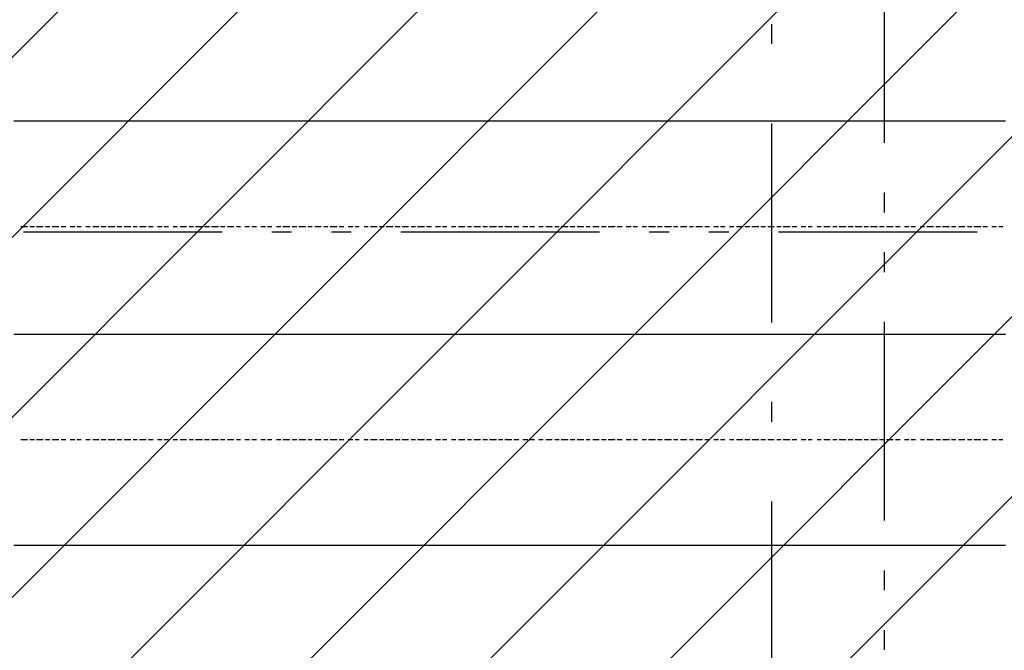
# Model space of a CAD drawing. Extents: x 997 to 109698, y 921 to 94021.
# Tile 520 of 656: x 25066 to 26924, y 46240 to 47429. Entities that reach past the tile are written whole.
import ezdxf

# ---------------------------------------------------------------- set-up
doc = ezdxf.new("R2010")
doc.units = 0
doc.header["$MEASUREMENT"] = 0
for name, color, linetype in [('12', 7, 'CONTINUOUS'), ('28', 7, 'CONTINUOUS'), ('40', 7, 'CONTINUOUS')]:
    doc.layers.add(name, color=color, linetype=linetype)

msp = doc.modelspace()

# ---------------------------------------------------------------- linework, layer by layer
at = {"layer": '12', "color": 5}
for p, q in [((25054.630503, 47238.563401), (25067.630503, 47238.563401)), ((25067.630503, 47238.563401), (25076.630503, 47238.563401)), ((25076.630503, 47238.563401), (25084.630503, 47238.563401)), ((25084.630503, 47238.563401), (25097.630503, 47238.563401)), ((25097.630503, 47238.563401), (25105.630503, 47238.563401)), ((25105.630503, 47238.563401), (25118.630503, 47238.563401)), ((25118.630503, 47238.563401), (25126.630503, 47238.563401)), ((25126.630503, 47238.563401), (25135.630503, 47238.563401)), ((25135.630503, 47238.563401), (25148.630503, 47238.563401)), ((25148.630503, 47238.563401), (25156.630503, 47238.563401)), ((25156.630503, 47238.563401), (25164.630503, 47238.563401)), ((25164.630503, 47238.563401), (25177.630503, 47238.563401)), ((25177.630503, 47238.563401), (25186.630503, 47238.563401)), ((25186.630503, 47238.563401), (25194.630503, 47238.563401)), ((25194.630503, 47238.563401), (25207.630503, 47238.563401)), ((25207.630503, 47238.563401), (25215.630503, 47238.563401)), ((25215.630503, 47238.563401), (25224.630503, 47238.563401)), ((25224.630503, 47238.563401), (25236.630503, 47238.563401)), ((25236.630503, 47238.563401), (25245.630503, 47238.563401)), ((25245.630503, 47238.563401), (25258.630503, 47238.563401)), ((25258.630503, 47238.563401), (25266.630503, 47238.563401)), ((25266.630503, 47238.563401), (25275.630503, 47238.563401)), ((25275.630503, 47238.563401), (25287.630503, 47238.563401)), ((25287.630503, 47238.563401), (25296.630503, 47238.563401)), ((25296.630503, 47238.563401), (25304.630503, 47238.563401)), ((25304.630503, 47238.563401), (25317.630503, 47238.563401)), ((25317.630503, 47238.563401), (25325.630503, 47238.563401)), ((25325.630503, 47238.563401), (25334.630503, 47238.563401)), ((25334.630503, 47238.563401), (25346.630503, 47238.563401)), ((25346.630503, 47238.563401), (25355.630503, 47238.563401)), ((25355.630503, 47238.563401), (25368.630503, 47238.563401)), ((25368.630503, 47238.563401), (25376.630503, 47238.563401)), ((25376.630503, 47238.563401), (25385.630503, 47238.563401)), ((25385.630503, 47238.563401), (25397.630503, 47238.563401)), ((25397.630503, 47238.563401), (25406.630503, 47238.563401)), ((25406.630503, 47238.563401), (25414.630503, 47238.563401)), ((25414.630503, 47238.563401), (25427.630503, 47238.563401)), ((25427.630503, 47238.563401), (25435.630503, 47238.563401)), ((25435.630503, 47238.563401), (25444.630503, 47238.563401)), ((25444.630503, 47238.563401), (25457.630503, 47238.563401)), ((25457.630503, 47238.563401), (25465.630503, 47238.563401)), ((25465.630503, 47238.563401), (25478.630503, 47238.563401)), ((25478.630503, 47238.563401), (25486.630503, 47238.563401)), ((25486.630503, 47238.563401), (25495.630503, 47238.563401)), ((25495.630503, 47238.563401), (25507.630503, 47238.563401)), ((25507.630503, 47238.563401), (25516.630503, 47238.563401)), ((25516.630503, 47238.563401), (25524.630503, 47238.563401)), ((25524.630503, 47238.563401), (25537.630503, 47238.563401)), ((25537.630503, 47238.563401), (25545.630503, 47238.563401)), ((25545.630503, 47238.563401), (25554.630503, 47238.563401)), ((25554.630503, 47238.563401), (25567.630503, 47238.563401)), ((25567.630503, 47238.563401), (25575.630503, 47238.563401)), ((25575.630503, 47238.563401), (25588.630503, 47238.563401)), ((25588.630503, 47238.563401), (25596.630503, 47238.563401)), ((25596.630503, 47238.563401), (25605.630503, 47238.563401)), ((25605.630503, 47238.563401), (25617.630503, 47238.563401)), ((25617.630503, 47238.563401), (25626.630503, 47238.563401)), ((25626.630503, 47238.563401), (25634.630503, 47238.563401)), ((25634.630503, 47238.563401), (25647.630503, 47238.563401)), ((25647.630503, 47238.563401), (25656.630503, 47238.563401)), ((25656.630503, 47238.563401), (25664.630503, 47238.563401)), ((25664.630503, 47238.563401), (25677.630503, 47238.563401)), ((25677.630503, 47238.563401), (25685.630503, 47238.563401)), ((25685.630503, 47238.563401), (25698.630503, 47238.563401)), ((25698.630503, 47238.563401), (25706.630503, 47238.563401)), ((25706.630503, 47238.563401), (25715.630503, 47238.563401)), ((25715.630503, 47238.563401), (25727.630503, 47238.563401)), ((25727.630503, 47238.563401), (25736.630503, 47238.563401)), ((25736.630503, 47238.563401), (25744.630503, 47238.563401)), ((25744.630503, 47238.563401), (25757.630503, 47238.563401)), ((25757.630503, 47238.563401), (25766.630503, 47238.563401)), ((25766.630503, 47238.563401), (25774.630503, 47238.563401)), ((25774.630503, 47238.563401), (25787.630503, 47238.563401)), ((25787.630503, 47238.563401), (25795.630503, 47238.563401)), ((25795.630503, 47238.563401), (25804.630503, 47238.563401)), ((25804.630503, 47238.563401), (25816.630503, 47238.563401)), ((25816.630503, 47238.563401), (25825.630503, 47238.563401)), ((25825.630503, 47238.563401), (25838.630503, 47238.563401)), ((25838.630503, 47238.563401), (25846.630503, 47238.563401)), ((25846.630503, 47238.563401), (25854.630503, 47238.563401)), ((25854.630503, 47238.563401), (25867.630503, 47238.563401)), ((25867.630503, 47238.563401), (25876.630503, 47238.563401)), ((25876.630503, 47238.563401), (25884.630503, 47238.563401)), ((25884.630503, 47238.563401), (25897.630503, 47238.563401)), ((25897.630503, 47238.563401), (25905.630503, 47238.563401)), ((25905.630503, 47238.563401), (25914.630503, 47238.563401)), ((25914.630503, 47238.563401), (25926.630503, 47238.563401)), ((25926.630503, 47238.563401), (25935.630503, 47238.563401)), ((25935.630503, 47238.563401), (25948.630503, 47238.563401)), ((25948.630503, 47238.563401), (25956.630503, 47238.563401)), ((25956.630503, 47238.563401), (25965.630503, 47238.563401)), ((25965.630503, 47238.563401), (25977.630503, 47238.563401)), ((25977.630503, 47238.563401), (25986.630503, 47238.563401)), ((25986.630503, 47238.563401), (25994.630503, 47238.563401)), ((25994.630503, 47238.563401), (26007.630503, 47238.563401)), ((26007.630503, 47238.563401), (26015.630503, 47238.563401)), ((26015.630503, 47238.563401), (26024.630503, 47238.563401)), ((26024.630503, 47238.563401), (26037.630503, 47238.563401)), ((26037.630503, 47238.563401), (26045.630503, 47238.563401)), ((26045.630503, 47238.563401), (26058.630503, 47238.563401)), ((26058.630503, 47238.563401), (26066.630503, 47238.563401)), ((26066.630503, 47238.563401), (26075.630503, 47238.563401)), ((26075.630503, 47238.563401), (26087.630503, 47238.563401)), ((26087.630503, 47238.563401), (26096.630503, 47238.563401)), ((26096.630503, 47238.563401), (26104.630503, 47238.563401)), ((26104.630503, 47238.563401), (26117.630503, 47238.563401)), ((26117.630503, 47238.563401), (26125.630503, 47238.563401)), ((26125.630503, 47238.563401), (26134.630503, 47238.563401)), ((26134.630503, 47238.563401), (26147.630503, 47238.563401)), ((26147.630503, 47238.563401), (26155.630503, 47238.563401)), ((26155.630503, 47238.563401), (26168.630503, 47238.563401)), ((26168.630503, 47238.563401), (26176.630503, 47238.563401)), ((26176.630503, 47238.563401), (26185.630503, 47238.563401)), ((26185.630503, 47238.563401), (26197.630503, 47238.563401)), ((26197.630503, 47238.563401), (26206.630503, 47238.563401)), ((26206.630503, 47238.563401), (26214.630503, 47238.563401)), ((26214.630503, 47238.563401), (26227.630503, 47238.563401)), ((26227.630503, 47238.563401), (26235.630503, 47238.563401)), ((26235.630503, 47238.563401), (26244.630503, 47238.563401)), ((26244.630503, 47238.563401), (26257.630503, 47238.563401)), ((26257.630503, 47238.563401), (26265.630503, 47238.563401)), ((26265.630503, 47238.563401), (26278.630503, 47238.563401)), ((26278.630503, 47238.563401), (26286.630503, 47238.563401)), ((26286.630503, 47238.563401), (26295.630503, 47238.563401)), ((26295.630503, 47238.563401), (26307.630503, 47238.563401)), ((26307.630503, 47238.563401), (26316.630503, 47238.563401)), ((26316.630503, 47238.563401), (26324.630503, 47238.563401)), ((26324.630503, 47238.563401), (26337.630503, 47238.563401)), ((26337.630503, 47238.563401), (26346.630503, 47238.563401)), ((26346.630503, 47238.563401), (26354.630503, 47238.563401)), ((26354.630503, 47238.563401), (26367.630503, 47238.563401)), ((26367.630503, 47238.563401), (26375.630503, 47238.563401)), ((26375.630503, 47238.563401), (26384.630503, 47238.563401)), ((26384.630503, 47238.563401), (26396.630503, 47238.563401)), ((26396.630503, 47238.563401), (26405.630503, 47238.563401)), ((26405.630503, 47238.563401), (26418.630503, 47238.563401)), ((26418.630503, 47238.563401), (26426.630503, 47238.563401)), ((26426.630503, 47238.563401), (26434.630503, 47238.563401)), ((26434.630503, 47238.563401), (26447.630503, 47238.563401)), ((26447.630503, 47238.563401), (26456.630503, 47238.563401)), ((26456.630503, 47238.563401), (26464.630503, 47238.563401)), ((26464.630503, 47238.563401), (26477.630503, 47238.563401)), ((26477.630503, 47238.563401), (26485.630503, 47238.563401)), ((26485.630503, 47238.563401), (26494.630503, 47238.563401)), ((26494.630503, 47238.563401), (26506.630503, 47238.563401)), ((26506.630503, 47238.563401), (26515.630503, 47238.563401)), ((26515.630503, 47238.563401), (26528.630503, 47238.563401)), ((26528.630503, 47238.563401), (26536.630503, 47238.563401)), ((26536.630503, 47238.563401), (26545.630503, 47238.563401)), ((26545.630503, 47238.563401), (26557.630503, 47238.563401)), ((26557.630503, 47238.563401), (26566.630503, 47238.563401)), ((26566.630503, 47238.563401), (26574.630503, 47238.563401)), ((26574.630503, 47238.563401), (26587.630503, 47238.563401)), ((26587.630503, 47238.563401), (26595.630503, 47238.563401)), ((26595.630503, 47238.563401), (26604.630503, 47238.563401)), ((26604.630503, 47238.563401), (26617.630503, 47238.563401)), ((26617.630503, 47238.563401), (26625.630503, 47238.563401)), ((26625.630503, 47238.563401), (26638.630503, 47238.563401)), ((26638.630503, 47238.563401), (26646.630503, 47238.563401)), ((26646.630503, 47238.563401), (26655.630503, 47238.563401)), ((26655.630503, 47238.563401), (26667.630503, 47238.563401)), ((26667.630503, 47238.563401), (26676.630503, 47238.563401)), ((26676.630503, 47238.563401), (26684.630503, 47238.563401)), ((26684.630503, 47238.563401), (26697.630503, 47238.563401)), ((26697.630503, 47238.563401), (26705.630503, 47238.563401)), ((26705.630503, 47238.563401), (26714.630503, 47238.563401)), ((26714.630503, 47238.563401), (26727.630503, 47238.563401)), ((26727.630503, 47238.563401), (26735.630503, 47238.563401)), ((26735.630503, 47238.563401), (26748.630503, 47238.563401)), ((26748.630503, 47238.563401), (26756.630503, 47238.563401)), ((26756.630503, 47238.563401), (26765.630503, 47238.563401)), ((26765.630503, 47238.563401), (26777.630503, 47238.563401)), ((26777.630503, 47238.563401), (26786.630503, 47238.563401)), ((26786.630503, 47238.563401), (26794.630503, 47238.563401)), ((26794.630503, 47238.563401), (26807.630503, 47238.563401)), ((26807.630503, 47238.563401), (26815.630503, 47238.563401)), ((26815.630503, 47238.563401), (26824.630503, 47238.563401)), ((26824.630503, 47238.563401), (26837.630503, 47238.563401)), ((26837.630503, 47238.563401), (26845.630503, 47238.563401)), ((26845.630503, 47238.563401), (26858.630503, 47238.563401)), ((26858.630503, 47238.563401), (26866.630503, 47238.563401)), ((26866.630503, 47238.563401), (26875.630503, 47238.563401)), ((26875.630503, 47238.563401), (26887.630503, 47238.563401)), ((26887.630503, 47238.563401), (26896.630503, 47238.563401)), ((26896.630503, 47238.563401), (26904.630503, 47238.563401)), ((26904.630503, 47238.563401), (26917.630503, 47238.563401)), ((26917.630503, 47238.563401), (26926.630503, 47238.563401)), ((25054.630503, 46836.563401), (25067.630503, 46836.563401)), ((25067.630503, 46836.563401), (25076.630503, 46836.563401)), ((25076.630503, 46836.563401), (25084.630503, 46836.563401)), ((25084.630503, 46836.563401), (25097.630503, 46836.563401)), ((25097.630503, 46836.563401), (25105.630503, 46836.563401)), ((25105.630503, 46836.563401), (25118.630503, 46836.563401)), ((25118.630503, 46836.563401), (25126.630503, 46836.563401)), ((25126.630503, 46836.563401), (25135.630503, 46836.563401)), ((25135.630503, 46836.563401), (25148.630503, 46836.563401)), ((25148.630503, 46836.563401), (25156.630503, 46836.563401)), ((25156.630503, 46836.563401), (25164.630503, 46836.563401)), ((25164.630503, 46836.563401), (25177.630503, 46836.563401)), ((25177.630503, 46836.563401), (25186.630503, 46836.563401)), ((25186.630503, 46836.563401), (25194.630503, 46836.563401)), ((25194.630503, 46836.563401), (25207.630503, 46836.563401)), ((25207.630503, 46836.563401), (25215.630503, 46836.563401)), ((25215.630503, 46836.563401), (25224.630503, 46836.563401)), ((25224.630503, 46836.563401), (25236.630503, 46836.563401)), ((25236.630503, 46836.563401), (25245.630503, 46836.563401)), ((25245.630503, 46836.563401), (25258.630503, 46836.563401)), ((25258.630503, 46836.563401), (25266.630503, 46836.563401)), ((25266.630503, 46836.563401), (25275.630503, 46836.563401)), ((25275.630503, 46836.563401), (25287.630503, 46836.563401)), ((25287.630503, 46836.563401), (25296.630503, 46836.563401)), ((25296.630503, 46836.563401), (25304.630503, 46836.563401)), ((25304.630503, 46836.563401), (25317.630503, 46836.563401)), ((25317.630503, 46836.563401), (25325.630503, 46836.563401)), ((25325.630503, 46836.563401), (25334.630503, 46836.563401)), ((25334.630503, 46836.563401), (25346.630503, 46836.563401)), ((25346.630503, 46836.563401), (25355.630503, 46836.563401)), ((25355.630503, 46836.563401), (25368.630503, 46836.563401)), ((25368.630503, 46836.563401), (25376.630503, 46836.563401)), ((25376.630503, 46836.563401), (25385.630503, 46836.563401)), ((25385.630503, 46836.563401), (25397.630503, 46836.563401)), ((25397.630503, 46836.563401), (25406.630503, 46836.563401)), ((25406.630503, 46836.563401), (25414.630503, 46836.563401)), ((25414.630503, 46836.563401), (25427.630503, 46836.563401)), ((25427.630503, 46836.563401), (25435.630503, 46836.563401)), ((25435.630503, 46836.563401), (25444.630503, 46836.563401)), ((25444.630503, 46836.563401), (25457.630503, 46836.563401)), ((25457.630503, 46836.563401), (25465.630503, 46836.563401)), ((25465.630503, 46836.563401), (25478.630503, 46836.563401)), ((25478.630503, 46836.563401), (25486.630503, 46836.563401)), ((25486.630503, 46836.563401), (25495.630503, 46836.563401)), ((25495.630503, 46836.563401), (25507.630503, 46836.563401)), ((25507.630503, 46836.563401), (25516.630503, 46836.563401)), ((25516.630503, 46836.563401), (25524.630503, 46836.563401)), ((25524.630503, 46836.563401), (25537.630503, 46836.563401)), ((25537.630503, 46836.563401), (25545.630503, 46836.563401)), ((25545.630503, 46836.563401), (25554.630503, 46836.563401)), ((25554.630503, 46836.563401), (25567.630503, 46836.563401)), ((25567.630503, 46836.563401), (25575.630503, 46836.563401)), ((25575.630503, 46836.563401), (25588.630503, 46836.563401)), ((25588.630503, 46836.563401), (25596.630503, 46836.563401)), ((25596.630503, 46836.563401), (25605.630503, 46836.563401)), ((25605.630503, 46836.563401), (25617.630503, 46836.563401)), ((25617.630503, 46836.563401), (25626.630503, 46836.563401)), ((25626.630503, 46836.563401), (25634.630503, 46836.563401)), ((25634.630503, 46836.563401), (25647.630503, 46836.563401)), ((25647.630503, 46836.563401), (25656.630503, 46836.563401)), ((25656.630503, 46836.563401), (25664.630503, 46836.563401)), ((25664.630503, 46836.563401), (25677.630503, 46836.563401)), ((25677.630503, 46836.563401), (25685.630503, 46836.563401)), ((25685.630503, 46836.563401), (25698.630503, 46836.563401)), ((25698.630503, 46836.563401), (25706.630503, 46836.563401)), ((25706.630503, 46836.563401), (25715.630503, 46836.563401)), ((25715.630503, 46836.563401), (25727.630503, 46836.563401)), ((25727.630503, 46836.563401), (25736.630503, 46836.563401)), ((25736.630503, 46836.563401), (25744.630503, 46836.563401)), ((25744.630503, 46836.563401), (25757.630503, 46836.563401)), ((25757.630503, 46836.563401), (25766.630503, 46836.563401)), ((25766.630503, 46836.563401), (25774.630503, 46836.563401)), ((25774.630503, 46836.563401), (25787.630503, 46836.563401)), ((25787.630503, 46836.563401), (25795.630503, 46836.563401)), ((25795.630503, 46836.563401), (25804.630503, 46836.563401)), ((25804.630503, 46836.563401), (25816.630503, 46836.563401)), ((25816.630503, 46836.563401), (25825.630503, 46836.563401)), ((25825.630503, 46836.563401), (25838.630503, 46836.563401)), ((25838.630503, 46836.563401), (25846.630503, 46836.563401)), ((25846.630503, 46836.563401), (25854.630503, 46836.563401)), ((25854.630503, 46836.563401), (25867.630503, 46836.563401)), ((25867.630503, 46836.563401), (25876.630503, 46836.563401)), ((25876.630503, 46836.563401), (25884.630503, 46836.563401)), ((25884.630503, 46836.563401), (25897.630503, 46836.563401)), ((25897.630503, 46836.563401), (25905.630503, 46836.563401)), ((25905.630503, 46836.563401), (25914.630503, 46836.563401)), ((25914.630503, 46836.563401), (25926.630503, 46836.563401)), ((25926.630503, 46836.563401), (25935.630503, 46836.563401)), ((25935.630503, 46836.563401), (25948.630503, 46836.563401)), ((25948.630503, 46836.563401), (25956.630503, 46836.563401)), ((25956.630503, 46836.563401), (25965.630503, 46836.563401)), ((25965.630503, 46836.563401), (25977.630503, 46836.563401)), ((25977.630503, 46836.563401), (25986.630503, 46836.563401)), ((25986.630503, 46836.563401), (25994.630503, 46836.563401)), ((25994.630503, 46836.563401), (26007.630503, 46836.563401)), ((26007.630503, 46836.563401), (26015.630503, 46836.563401)), ((26015.630503, 46836.563401), (26024.630503, 46836.563401)), ((26024.630503, 46836.563401), (26037.630503, 46836.563401)), ((26037.630503, 46836.563401), (26045.630503, 46836.563401)), ((26045.630503, 46836.563401), (26058.630503, 46836.563401)), ((26058.630503, 46836.563401), (26066.630503, 46836.563401)), ((26066.630503, 46836.563401), (26075.630503, 46836.563401)), ((26075.630503, 46836.563401), (26087.630503, 46836.563401)), ((26087.630503, 46836.563401), (26096.630503, 46836.563401)), ((26096.630503, 46836.563401), (26104.630503, 46836.563401)), ((26104.630503, 46836.563401), (26117.630503, 46836.563401)), ((26117.630503, 46836.563401), (26125.630503, 46836.563401)), ((26125.630503, 46836.563401), (26134.630503, 46836.563401)), ((26134.630503, 46836.563401), (26147.630503, 46836.563401)), ((26147.630503, 46836.563401), (26155.630503, 46836.563401)), ((26155.630503, 46836.563401), (26168.630503, 46836.563401)), ((26168.630503, 46836.563401), (26176.630503, 46836.563401)), ((26176.630503, 46836.563401), (26185.630503, 46836.563401)), ((26185.630503, 46836.563401), (26197.630503, 46836.563401)), ((26197.630503, 46836.563401), (26206.630503, 46836.563401)), ((26206.630503, 46836.563401), (26214.630503, 46836.563401)), ((26214.630503, 46836.563401), (26227.630503, 46836.563401)), ((26227.630503, 46836.563401), (26235.630503, 46836.563401)), ((26235.630503, 46836.563401), (26244.630503, 46836.563401)), ((26244.630503, 46836.563401), (26257.630503, 46836.563401)), ((26257.630503, 46836.563401), (26265.630503, 46836.563401)), ((26265.630503, 46836.563401), (26278.630503, 46836.563401)), ((26278.630503, 46836.563401), (26286.630503, 46836.563401)), ((26286.630503, 46836.563401), (26295.630503, 46836.563401)), ((26295.630503, 46836.563401), (26307.630503, 46836.563401)), ((26307.630503, 46836.563401), (26316.630503, 46836.563401)), ((26316.630503, 46836.563401), (26324.630503, 46836.563401)), ((26324.630503, 46836.563401), (26337.630503, 46836.563401)), ((26337.630503, 46836.563401), (26346.630503, 46836.563401)), ((26346.630503, 46836.563401), (26354.630503, 46836.563401)), ((26354.630503, 46836.563401), (26367.630503, 46836.563401)), ((26367.630503, 46836.563401), (26375.630503, 46836.563401)), ((26375.630503, 46836.563401), (26384.630503, 46836.563401)), ((26384.630503, 46836.563401), (26396.630503, 46836.563401)), ((26396.630503, 46836.563401), (26405.630503, 46836.563401)), ((26405.630503, 46836.563401), (26418.630503, 46836.563401)), ((26418.630503, 46836.563401), (26426.630503, 46836.563401)), ((26426.630503, 46836.563401), (26434.630503, 46836.563401)), ((26434.630503, 46836.563401), (26447.630503, 46836.563401)), ((26447.630503, 46836.563401), (26456.630503, 46836.563401)), ((26456.630503, 46836.563401), (26464.630503, 46836.563401)), ((26464.630503, 46836.563401), (26477.630503, 46836.563401)), ((26477.630503, 46836.563401), (26485.630503, 46836.563401)), ((26485.630503, 46836.563401), (26494.630503, 46836.563401)), ((26494.630503, 46836.563401), (26506.630503, 46836.563401)), ((26506.630503, 46836.563401), (26515.630503, 46836.563401)), ((26515.630503, 46836.563401), (26528.630503, 46836.563401)), ((26528.630503, 46836.563401), (26536.630503, 46836.563401)), ((26536.630503, 46836.563401), (26545.630503, 46836.563401)), ((26545.630503, 46836.563401), (26557.630503, 46836.563401)), ((26557.630503, 46836.563401), (26566.630503, 46836.563401)), ((26566.630503, 46836.563401), (26574.630503, 46836.563401)), ((26574.630503, 46836.563401), (26587.630503, 46836.563401)), ((26587.630503, 46836.563401), (26595.630503, 46836.563401)), ((26595.630503, 46836.563401), (26604.630503, 46836.563401)), ((26604.630503, 46836.563401), (26617.630503, 46836.563401)), ((26617.630503, 46836.563401), (26625.630503, 46836.563401)), ((26625.630503, 46836.563401), (26638.630503, 46836.563401)), ((26638.630503, 46836.563401), (26646.630503, 46836.563401)), ((26646.630503, 46836.563401), (26655.630503, 46836.563401)), ((26655.630503, 46836.563401), (26667.630503, 46836.563401)), ((26667.630503, 46836.563401), (26676.630503, 46836.563401)), ((26676.630503, 46836.563401), (26684.630503, 46836.563401)), ((26684.630503, 46836.563401), (26697.630503, 46836.563401)), ((26697.630503, 46836.563401), (26705.630503, 46836.563401)), ((26705.630503, 46836.563401), (26714.630503, 46836.563401)), ((26714.630503, 46836.563401), (26727.630503, 46836.563401)), ((26727.630503, 46836.563401), (26735.630503, 46836.563401)), ((26735.630503, 46836.563401), (26748.630503, 46836.563401)), ((26748.630503, 46836.563401), (26756.630503, 46836.563401)), ((26756.630503, 46836.563401), (26765.630503, 46836.563401)), ((26765.630503, 46836.563401), (26777.630503, 46836.563401)), ((26777.630503, 46836.563401), (26786.630503, 46836.563401)), ((26786.630503, 46836.563401), (26794.630503, 46836.563401)), ((26794.630503, 46836.563401), (26807.630503, 46836.563401)), ((26807.630503, 46836.563401), (26815.630503, 46836.563401)), ((26815.630503, 46836.563401), (26824.630503, 46836.563401)), ((26824.630503, 46836.563401), (26837.630503, 46836.563401)), ((26837.630503, 46836.563401), (26845.630503, 46836.563401)), ((26845.630503, 46836.563401), (26858.630503, 46836.563401)), ((26858.630503, 46836.563401), (26866.630503, 46836.563401)), ((26866.630503, 46836.563401), (26875.630503, 46836.563401)), ((26875.630503, 46836.563401), (26887.630503, 46836.563401)), ((26887.630503, 46836.563401), (26896.630503, 46836.563401)), ((26896.630503, 46836.563401), (26904.630503, 46836.563401)), ((26904.630503, 46836.563401), (26917.630503, 46836.563401)), ((26917.630503, 46836.563401), (26926.630503, 46836.563401)), ((25054.630503, 46438.563401), (25067.630503, 46438.563401)), ((25067.630503, 46438.563401), (25076.630503, 46438.563401)), ((25076.630503, 46438.563401), (25084.630503, 46438.563401)), ((25084.630503, 46438.563401), (25097.630503, 46438.563401)), ((25097.630503, 46438.563401), (25105.630503, 46438.563401)), ((25105.630503, 46438.563401), (25118.630503, 46438.563401)), ((25118.630503, 46438.563401), (25126.630503, 46438.563401)), ((25126.630503, 46438.563401), (25135.630503, 46438.563401)), ((25135.630503, 46438.563401), (25148.630503, 46438.563401)), ((25148.630503, 46438.563401), (25156.630503, 46438.563401)), ((25156.630503, 46438.563401), (25164.630503, 46438.563401)), ((25164.630503, 46438.563401), (25177.630503, 46438.563401)), ((25177.630503, 46438.563401), (25186.630503, 46438.563401)), ((25186.630503, 46438.563401), (25194.630503, 46438.563401)), ((25194.630503, 46438.563401), (25207.630503, 46438.563401)), ((25207.630503, 46438.563401), (25215.630503, 46438.563401)), ((25215.630503, 46438.563401), (25224.630503, 46438.563401)), ((25224.630503, 46438.563401), (25236.630503, 46438.563401)), ((25236.630503, 46438.563401), (25245.630503, 46438.563401)), ((25245.630503, 46438.563401), (25258.630503, 46438.563401)), ((25258.630503, 46438.563401), (25266.630503, 46438.563401)), ((25266.630503, 46438.563401), (25275.630503, 46438.563401)), ((25275.630503, 46438.563401), (25287.630503, 46438.563401)), ((25287.630503, 46438.563401), (25296.630503, 46438.563401)), ((25296.630503, 46438.563401), (25304.630503, 46438.563401)), ((25304.630503, 46438.563401), (25317.630503, 46438.563401)), ((25317.630503, 46438.563401), (25325.630503, 46438.563401)), ((25325.630503, 46438.563401), (25334.630503, 46438.563401)), ((25334.630503, 46438.563401), (25346.630503, 46438.563401)), ((25346.630503, 46438.563401), (25355.630503, 46438.563401)), ((25355.630503, 46438.563401), (25368.630503, 46438.563401)), ((25368.630503, 46438.563401), (25376.630503, 46438.563401)), ((25376.630503, 46438.563401), (25385.630503, 46438.563401)), ((25385.630503, 46438.563401), (25397.630503, 46438.563401)), ((25397.630503, 46438.563401), (25406.630503, 46438.563401)), ((25406.630503, 46438.563401), (25414.630503, 46438.563401)), ((25414.630503, 46438.563401), (25427.630503, 46438.563401)), ((25427.630503, 46438.563401), (25435.630503, 46438.563401)), ((25435.630503, 46438.563401), (25444.630503, 46438.563401)), ((25444.630503, 46438.563401), (25457.630503, 46438.563401)), ((25457.630503, 46438.563401), (25465.630503, 46438.563401)), ((25465.630503, 46438.563401), (25478.630503, 46438.563401)), ((25478.630503, 46438.563401), (25486.630503, 46438.563401)), ((25486.630503, 46438.563401), (25495.630503, 46438.563401)), ((25495.630503, 46438.563401), (25507.630503, 46438.563401)), ((25507.630503, 46438.563401), (25516.630503, 46438.563401)), ((25516.630503, 46438.563401), (25524.630503, 46438.563401)), ((25524.630503, 46438.563401), (25537.630503, 46438.563401)), ((25537.630503, 46438.563401), (25545.630503, 46438.563401)), ((25545.630503, 46438.563401), (25554.630503, 46438.563401)), ((25554.630503, 46438.563401), (25567.630503, 46438.563401)), ((25567.630503, 46438.563401), (25575.630503, 46438.563401)), ((25575.630503, 46438.563401), (25588.630503, 46438.563401)), ((25588.630503, 46438.563401), (25596.630503, 46438.563401)), ((25596.630503, 46438.563401), (25605.630503, 46438.563401)), ((25605.630503, 46438.563401), (25617.630503, 46438.563401)), ((25617.630503, 46438.563401), (25626.630503, 46438.563401)), ((25626.630503, 46438.563401), (25634.630503, 46438.563401)), ((25634.630503, 46438.563401), (25647.630503, 46438.563401)), ((25647.630503, 46438.563401), (25656.630503, 46438.563401)), ((25656.630503, 46438.563401), (25664.630503, 46438.563401)), ((25664.630503, 46438.563401), (25677.630503, 46438.563401)), ((25677.630503, 46438.563401), (25685.630503, 46438.563401)), ((25685.630503, 46438.563401), (25698.630503, 46438.563401)), ((25698.630503, 46438.563401), (25706.630503, 46438.563401)), ((25706.630503, 46438.563401), (25715.630503, 46438.563401)), ((25715.630503, 46438.563401), (25727.630503, 46438.563401)), ((25727.630503, 46438.563401), (25736.630503, 46438.563401)), ((25736.630503, 46438.563401), (25744.630503, 46438.563401)), ((25744.630503, 46438.563401), (25757.630503, 46438.563401)), ((25757.630503, 46438.563401), (25766.630503, 46438.563401)), ((25766.630503, 46438.563401), (25774.630503, 46438.563401)), ((25774.630503, 46438.563401), (25787.630503, 46438.563401)), ((25787.630503, 46438.563401), (25795.630503, 46438.563401)), ((25795.630503, 46438.563401), (25804.630503, 46438.563401)), ((25804.630503, 46438.563401), (25816.630503, 46438.563401)), ((25816.630503, 46438.563401), (25825.630503, 46438.563401)), ((25825.630503, 46438.563401), (25838.630503, 46438.563401)), ((25838.630503, 46438.563401), (25846.630503, 46438.563401)), ((25846.630503, 46438.563401), (25854.630503, 46438.563401)), ((25854.630503, 46438.563401), (25867.630503, 46438.563401)), ((25867.630503, 46438.563401), (25876.630503, 46438.563401)), ((25876.630503, 46438.563401), (25884.630503, 46438.563401)), ((25884.630503, 46438.563401), (25897.630503, 46438.563401)), ((25897.630503, 46438.563401), (25905.630503, 46438.563401)), ((25905.630503, 46438.563401), (25914.630503, 46438.563401)), ((25914.630503, 46438.563401), (25926.630503, 46438.563401)), ((25926.630503, 46438.563401), (25935.630503, 46438.563401)), ((25935.630503, 46438.563401), (25948.630503, 46438.563401)), ((25948.630503, 46438.563401), (25956.630503, 46438.563401)), ((25956.630503, 46438.563401), (25965.630503, 46438.563401)), ((25965.630503, 46438.563401), (25977.630503, 46438.563401)), ((25977.630503, 46438.563401), (25986.630503, 46438.563401)), ((25986.630503, 46438.563401), (25994.630503, 46438.563401)), ((25994.630503, 46438.563401), (26007.630503, 46438.563401)), ((26007.630503, 46438.563401), (26015.630503, 46438.563401)), ((26015.630503, 46438.563401), (26024.630503, 46438.563401)), ((26024.630503, 46438.563401), (26037.630503, 46438.563401)), ((26037.630503, 46438.563401), (26045.630503, 46438.563401)), ((26045.630503, 46438.563401), (26058.630503, 46438.563401)), ((26058.630503, 46438.563401), (26066.630503, 46438.563401)), ((26066.630503, 46438.563401), (26075.630503, 46438.563401)), ((26075.630503, 46438.563401), (26087.630503, 46438.563401)), ((26087.630503, 46438.563401), (26096.630503, 46438.563401)), ((26096.630503, 46438.563401), (26104.630503, 46438.563401)), ((26104.630503, 46438.563401), (26117.630503, 46438.563401)), ((26117.630503, 46438.563401), (26125.630503, 46438.563401)), ((26125.630503, 46438.563401), (26134.630503, 46438.563401)), ((26134.630503, 46438.563401), (26147.630503, 46438.563401)), ((26147.630503, 46438.563401), (26155.630503, 46438.563401)), ((26155.630503, 46438.563401), (26168.630503, 46438.563401)), ((26168.630503, 46438.563401), (26176.630503, 46438.563401)), ((26176.630503, 46438.563401), (26185.630503, 46438.563401)), ((26185.630503, 46438.563401), (26197.630503, 46438.563401)), ((26197.630503, 46438.563401), (26206.630503, 46438.563401)), ((26206.630503, 46438.563401), (26214.630503, 46438.563401)), ((26214.630503, 46438.563401), (26227.630503, 46438.563401)), ((26227.630503, 46438.563401), (26235.630503, 46438.563401)), ((26235.630503, 46438.563401), (26244.630503, 46438.563401)), ((26244.630503, 46438.563401), (26257.630503, 46438.563401)), ((26257.630503, 46438.563401), (26265.630503, 46438.563401)), ((26265.630503, 46438.563401), (26278.630503, 46438.563401)), ((26278.630503, 46438.563401), (26286.630503, 46438.563401)), ((26286.630503, 46438.563401), (26295.630503, 46438.563401)), ((26295.630503, 46438.563401), (26307.630503, 46438.563401)), ((26307.630503, 46438.563401), (26316.630503, 46438.563401)), ((26316.630503, 46438.563401), (26324.630503, 46438.563401)), ((26324.630503, 46438.563401), (26337.630503, 46438.563401)), ((26337.630503, 46438.563401), (26346.630503, 46438.563401)), ((26346.630503, 46438.563401), (26354.630503, 46438.563401)), ((26354.630503, 46438.563401), (26367.630503, 46438.563401)), ((26367.630503, 46438.563401), (26375.630503, 46438.563401)), ((26375.630503, 46438.563401), (26384.630503, 46438.563401)), ((26384.630503, 46438.563401), (26396.630503, 46438.563401)), ((26396.630503, 46438.563401), (26405.630503, 46438.563401)), ((26405.630503, 46438.563401), (26418.630503, 46438.563401)), ((26418.630503, 46438.563401), (26426.630503, 46438.563401)), ((26426.630503, 46438.563401), (26434.630503, 46438.563401)), ((26434.630503, 46438.563401), (26447.630503, 46438.563401)), ((26447.630503, 46438.563401), (26456.630503, 46438.563401)), ((26456.630503, 46438.563401), (26464.630503, 46438.563401)), ((26464.630503, 46438.563401), (26477.630503, 46438.563401)), ((26477.630503, 46438.563401), (26485.630503, 46438.563401)), ((26485.630503, 46438.563401), (26494.630503, 46438.563401)), ((26494.630503, 46438.563401), (26506.630503, 46438.563401)), ((26506.630503, 46438.563401), (26515.630503, 46438.563401)), ((26515.630503, 46438.563401), (26528.630503, 46438.563401)), ((26528.630503, 46438.563401), (26536.630503, 46438.563401)), ((26536.630503, 46438.563401), (26545.630503, 46438.563401)), ((26545.630503, 46438.563401), (26557.630503, 46438.563401)), ((26557.630503, 46438.563401), (26566.630503, 46438.563401)), ((26566.630503, 46438.563401), (26574.630503, 46438.563401)), ((26574.630503, 46438.563401), (26587.630503, 46438.563401)), ((26587.630503, 46438.563401), (26595.630503, 46438.563401)), ((26595.630503, 46438.563401), (26604.630503, 46438.563401)), ((26604.630503, 46438.563401), (26617.630503, 46438.563401)), ((26617.630503, 46438.563401), (26625.630503, 46438.563401)), ((26625.630503, 46438.563401), (26638.630503, 46438.563401)), ((26638.630503, 46438.563401), (26646.630503, 46438.563401)), ((26646.630503, 46438.563401), (26655.630503, 46438.563401)), ((26655.630503, 46438.563401), (26667.630503, 46438.563401)), ((26667.630503, 46438.563401), (26676.630503, 46438.563401)), ((26676.630503, 46438.563401), (26684.630503, 46438.563401)), ((26684.630503, 46438.563401), (26697.630503, 46438.563401)), ((26697.630503, 46438.563401), (26705.630503, 46438.563401)), ((26705.630503, 46438.563401), (26714.630503, 46438.563401)), ((26714.630503, 46438.563401), (26727.630503, 46438.563401)), ((26727.630503, 46438.563401), (26735.630503, 46438.563401)), ((26735.630503, 46438.563401), (26748.630503, 46438.563401)), ((26748.630503, 46438.563401), (26756.630503, 46438.563401)), ((26756.630503, 46438.563401), (26765.630503, 46438.563401)), ((26765.630503, 46438.563401), (26777.630503, 46438.563401)), ((26777.630503, 46438.563401), (26786.630503, 46438.563401)), ((26786.630503, 46438.563401), (26794.630503, 46438.563401)), ((26794.630503, 46438.563401), (26807.630503, 46438.563401)), ((26807.630503, 46438.563401), (26815.630503, 46438.563401)), ((26815.630503, 46438.563401), (26824.630503, 46438.563401)), ((26824.630503, 46438.563401), (26837.630503, 46438.563401)), ((26837.630503, 46438.563401), (26845.630503, 46438.563401)), ((26845.630503, 46438.563401), (26858.630503, 46438.563401)), ((26858.630503, 46438.563401), (26866.630503, 46438.563401)), ((26866.630503, 46438.563401), (26875.630503, 46438.563401)), ((26875.630503, 46438.563401), (26887.630503, 46438.563401)), ((26887.630503, 46438.563401), (26896.630503, 46438.563401)), ((26896.630503, 46438.563401), (26904.630503, 46438.563401)), ((26904.630503, 46438.563401), (26917.630503, 46438.563401)), ((26917.630503, 46438.563401), (26926.630503, 46438.563401))]:
    msp.add_line(p, q, dxfattribs=at)
at = {"layer": '12', "color": 1}
for p, q in [((25067.630503, 47039.563401), (25080.630503, 47039.563401)), ((25084.630503, 47039.563401), (25093.630503, 47039.563401)), ((25097.630503, 47039.563401), (25109.630503, 47039.563401)), ((25114.630503, 47039.563401), (25122.630503, 47039.563401)), ((25126.630503, 47039.563401), (25139.630503, 47039.563401)), ((25143.630503, 47039.563401), (25152.630503, 47039.563401)), ((25160.630503, 47039.563401), (25169.630503, 47039.563401)), ((25173.630503, 47039.563401), (25181.630503, 47039.563401)), ((25190.630503, 47039.563401), (25198.630503, 47039.563401)), ((25203.630503, 47039.563401), (25215.630503, 47039.563401)), ((25219.630503, 47039.563401), (25228.630503, 47039.563401)), ((25232.630503, 47039.563401), (25245.630503, 47039.563401)), ((25249.630503, 47039.563401), (25258.630503, 47039.563401)), ((25262.630503, 47039.563401), (25275.630503, 47039.563401)), ((25279.630503, 47039.563401), (25287.630503, 47039.563401)), ((25291.630503, 47039.563401), (25304.630503, 47039.563401)), ((25308.630503, 47039.563401), (25317.630503, 47039.563401)), ((25325.630503, 47039.563401), (25334.630503, 47039.563401)), ((25338.630503, 47039.563401), (25346.630503, 47039.563401)), ((25355.630503, 47039.563401), (25363.630503, 47039.563401)), ((25368.630503, 47039.563401), (25380.630503, 47039.563401)), ((25385.630503, 47039.563401), (25393.630503, 47039.563401)), ((25397.630503, 47039.563401), (25410.630503, 47039.563401)), ((25414.630503, 47039.563401), (25423.630503, 47039.563401)), ((25427.630503, 47039.563401), (25440.630503, 47039.563401)), ((25444.630503, 47039.563401), (25452.630503, 47039.563401)), ((25457.630503, 47039.563401), (25469.630503, 47039.563401)), ((25474.630503, 47039.563401), (25482.630503, 47039.563401)), ((25490.630503, 47039.563401), (25499.630503, 47039.563401)), ((25503.630503, 47039.563401), (25512.630503, 47039.563401)), ((25520.630503, 47039.563401), (25529.630503, 47039.563401)), ((25533.630503, 47039.563401), (25541.630503, 47039.563401)), ((25550.630503, 47039.563401), (25558.630503, 47039.563401)), ((25562.630503, 47039.563401), (25575.630503, 47039.563401)), ((25579.630503, 47039.563401), (25588.630503, 47039.563401)), ((25592.630503, 47039.563401), (25605.630503, 47039.563401)), ((25609.630503, 47039.563401), (25617.630503, 47039.563401)), ((25622.630503, 47039.563401), (25634.630503, 47039.563401)), ((25639.630503, 47039.563401), (25647.630503, 47039.563401)), ((25651.630503, 47039.563401), (25664.630503, 47039.563401)), ((25668.630503, 47039.563401), (25677.630503, 47039.563401)), ((25685.630503, 47039.563401), (25694.630503, 47039.563401)), ((25698.630503, 47039.563401), (25706.630503, 47039.563401)), ((25715.630503, 47039.563401), (25723.630503, 47039.563401)), ((25727.630503, 47039.563401), (25740.630503, 47039.563401)), ((25744.630503, 47039.563401), (25753.630503, 47039.563401)), ((25757.630503, 47039.563401), (25770.630503, 47039.563401)), ((25774.630503, 47039.563401), (25783.630503, 47039.563401)), ((25787.630503, 47039.563401), (25799.630503, 47039.563401)), ((25804.630503, 47039.563401), (25812.630503, 47039.563401)), ((25816.630503, 47039.563401), (25829.630503, 47039.563401)), ((25833.630503, 47039.563401), (25842.630503, 47039.563401)), ((25850.630503, 47039.563401), (25859.630503, 47039.563401)), ((25863.630503, 47039.563401), (25871.630503, 47039.563401)), ((25880.630503, 47039.563401), (25888.630503, 47039.563401)), ((25893.630503, 47039.563401), (25905.630503, 47039.563401)), ((25910.630503, 47039.563401), (25918.630503, 47039.563401)), ((25922.630503, 47039.563401), (25935.630503, 47039.563401)), ((25939.630503, 47039.563401), (25948.630503, 47039.563401)), ((25952.630503, 47039.563401), (25965.630503, 47039.563401)), ((25969.630503, 47039.563401), (25977.630503, 47039.563401)), ((25981.630503, 47039.563401), (25994.630503, 47039.563401)), ((25998.630503, 47039.563401), (26007.630503, 47039.563401)), ((26015.630503, 47039.563401), (26024.630503, 47039.563401)), ((26028.630503, 47039.563401), (26037.630503, 47039.563401)), ((26045.630503, 47039.563401), (26053.630503, 47039.563401)), ((26058.630503, 47039.563401), (26070.630503, 47039.563401)), ((26075.630503, 47039.563401), (26083.630503, 47039.563401)), ((26087.630503, 47039.563401), (26100.630503, 47039.563401)), ((26104.630503, 47039.563401), (26113.630503, 47039.563401)), ((26117.630503, 47039.563401), (26130.630503, 47039.563401)), ((26134.630503, 47039.563401), (26142.630503, 47039.563401)), ((26147.630503, 47039.563401), (26159.630503, 47039.563401)), ((26163.630503, 47039.563401), (26172.630503, 47039.563401)), ((26176.630503, 47039.563401), (26189.630503, 47039.563401)), ((26193.630503, 47039.563401), (26202.630503, 47039.563401)), ((26210.630503, 47039.563401), (26219.630503, 47039.563401)), ((26223.630503, 47039.563401), (26231.630503, 47039.563401)), ((26240.630503, 47039.563401), (26248.630503, 47039.563401)), ((26252.630503, 47039.563401), (26265.630503, 47039.563401)), ((26269.630503, 47039.563401), (26278.630503, 47039.563401)), ((26282.630503, 47039.563401), (26295.630503, 47039.563401)), ((26299.630503, 47039.563401), (26307.630503, 47039.563401)), ((26312.630503, 47039.563401), (26324.630503, 47039.563401)), ((26329.630503, 47039.563401), (26337.630503, 47039.563401)), ((26341.630503, 47039.563401), (26354.630503, 47039.563401)), ((26358.630503, 47039.563401), (26367.630503, 47039.563401)), ((26375.630503, 47039.563401), (26384.630503, 47039.563401)), ((26388.630503, 47039.563401), (26396.630503, 47039.563401)), ((26405.630503, 47039.563401), (26413.630503, 47039.563401)), ((26418.630503, 47039.563401), (26430.630503, 47039.563401)), ((26434.630503, 47039.563401), (26443.630503, 47039.563401)), ((26447.630503, 47039.563401), (26460.630503, 47039.563401)), ((26464.630503, 47039.563401), (26473.630503, 47039.563401)), ((26477.630503, 47039.563401), (26489.630503, 47039.563401)), ((26494.630503, 47039.563401), (26502.630503, 47039.563401)), ((26506.630503, 47039.563401), (26519.630503, 47039.563401)), ((26523.630503, 47039.563401), (26532.630503, 47039.563401)), ((26540.630503, 47039.563401), (26549.630503, 47039.563401)), ((26553.630503, 47039.563401), (26561.630503, 47039.563401)), ((26570.630503, 47039.563401), (26578.630503, 47039.563401)), ((26583.630503, 47039.563401), (26595.630503, 47039.563401)), ((26600.630503, 47039.563401), (26608.630503, 47039.563401)), ((26612.630503, 47039.563401), (26625.630503, 47039.563401)), ((26629.630503, 47039.563401), (26638.630503, 47039.563401)), ((26642.630503, 47039.563401), (26655.630503, 47039.563401)), ((26659.630503, 47039.563401), (26667.630503, 47039.563401)), ((26671.630503, 47039.563401), (26684.630503, 47039.563401)), ((26688.630503, 47039.563401), (26697.630503, 47039.563401)), ((26701.630503, 47039.563401), (26714.630503, 47039.563401)), ((26718.630503, 47039.563401), (26727.630503, 47039.563401)), ((26735.630503, 47039.563401), (26744.630503, 47039.563401)), ((26748.630503, 47039.563401), (26756.630503, 47039.563401)), ((26765.630503, 47039.563401), (26773.630503, 47039.563401)), ((26777.630503, 47039.563401), (26790.630503, 47039.563401)), ((26794.630503, 47039.563401), (26803.630503, 47039.563401)), ((26807.630503, 47039.563401), (26820.630503, 47039.563401)), ((26824.630503, 47039.563401), (26832.630503, 47039.563401)), ((26837.630503, 47039.563401), (26849.630503, 47039.563401)), ((26854.630503, 47039.563401), (26862.630503, 47039.563401)), ((26866.630503, 47039.563401), (26879.630503, 47039.563401)), ((26883.630503, 47039.563401), (26892.630503, 47039.563401)), ((26900.630503, 47039.563401), (26909.630503, 47039.563401)), ((26913.630503, 47039.563401), (26921.630503, 47039.563401)), ((25067.630503, 46637.563401), (25080.630503, 46637.563401)), ((25084.630503, 46637.563401), (25093.630503, 46637.563401)), ((25097.630503, 46637.563401), (25109.630503, 46637.563401)), ((25114.630503, 46637.563401), (25122.630503, 46637.563401)), ((25126.630503, 46637.563401), (25139.630503, 46637.563401)), ((25143.630503, 46637.563401), (25152.630503, 46637.563401)), ((25160.630503, 46637.563401), (25169.630503, 46637.563401)), ((25173.630503, 46637.563401), (25181.630503, 46637.563401)), ((25190.630503, 46637.563401), (25198.630503, 46637.563401)), ((25203.630503, 46637.563401), (25215.630503, 46637.563401)), ((25219.630503, 46637.563401), (25228.630503, 46637.563401)), ((25232.630503, 46637.563401), (25245.630503, 46637.563401)), ((25249.630503, 46637.563401), (25258.630503, 46637.563401)), ((25262.630503, 46637.563401), (25275.630503, 46637.563401)), ((25279.630503, 46637.563401), (25287.630503, 46637.563401)), ((25291.630503, 46637.563401), (25304.630503, 46637.563401)), ((25308.630503, 46637.563401), (25317.630503, 46637.563401)), ((25325.630503, 46637.563401), (25334.630503, 46637.563401)), ((25338.630503, 46637.563401), (25346.630503, 46637.563401)), ((25355.630503, 46637.563401), (25363.630503, 46637.563401)), ((25368.630503, 46637.563401), (25380.630503, 46637.563401)), ((25385.630503, 46637.563401), (25393.630503, 46637.563401)), ((25397.630503, 46637.563401), (25410.630503, 46637.563401)), ((25414.630503, 46637.563401), (25423.630503, 46637.563401)), ((25427.630503, 46637.563401), (25440.630503, 46637.563401)), ((25444.630503, 46637.563401), (25452.630503, 46637.563401)), ((25457.630503, 46637.563401), (25469.630503, 46637.563401)), ((25474.630503, 46637.563401), (25482.630503, 46637.563401)), ((25490.630503, 46637.563401), (25499.630503, 46637.563401)), ((25503.630503, 46637.563401), (25512.630503, 46637.563401)), ((25520.630503, 46637.563401), (25529.630503, 46637.563401)), ((25533.630503, 46637.563401), (25541.630503, 46637.563401)), ((25550.630503, 46637.563401), (25558.630503, 46637.563401)), ((25562.630503, 46637.563401), (25575.630503, 46637.563401)), ((25579.630503, 46637.563401), (25588.630503, 46637.563401)), ((25592.630503, 46637.563401), (25605.630503, 46637.563401)), ((25609.630503, 46637.563401), (25617.630503, 46637.563401)), ((25622.630503, 46637.563401), (25634.630503, 46637.563401)), ((25639.630503, 46637.563401), (25647.630503, 46637.563401)), ((25651.630503, 46637.563401), (25664.630503, 46637.563401)), ((25668.630503, 46637.563401), (25677.630503, 46637.563401)), ((25685.630503, 46637.563401), (25694.630503, 46637.563401)), ((25698.630503, 46637.563401), (25706.630503, 46637.563401)), ((25715.630503, 46637.563401), (25723.630503, 46637.563401)), ((25727.630503, 46637.563401), (25740.630503, 46637.563401)), ((25744.630503, 46637.563401), (25753.630503, 46637.563401)), ((25757.630503, 46637.563401), (25770.630503, 46637.563401)), ((25774.630503, 46637.563401), (25783.630503, 46637.563401)), ((25787.630503, 46637.563401), (25799.630503, 46637.563401)), ((25804.630503, 46637.563401), (25812.630503, 46637.563401)), ((25816.630503, 46637.563401), (25829.630503, 46637.563401)), ((25833.630503, 46637.563401), (25842.630503, 46637.563401)), ((25850.630503, 46637.563401), (25859.630503, 46637.563401)), ((25863.630503, 46637.563401), (25871.630503, 46637.563401)), ((25880.630503, 46637.563401), (25888.630503, 46637.563401)), ((25893.630503, 46637.563401), (25905.630503, 46637.563401)), ((25910.630503, 46637.563401), (25918.630503, 46637.563401)), ((25922.630503, 46637.563401), (25935.630503, 46637.563401)), ((25939.630503, 46637.563401), (25948.630503, 46637.563401)), ((25952.630503, 46637.563401), (25965.630503, 46637.563401)), ((25969.630503, 46637.563401), (25977.630503, 46637.563401)), ((25981.630503, 46637.563401), (25994.630503, 46637.563401)), ((25998.630503, 46637.563401), (26007.630503, 46637.563401)), ((26015.630503, 46637.563401), (26024.630503, 46637.563401)), ((26028.630503, 46637.563401), (26037.630503, 46637.563401)), ((26045.630503, 46637.563401), (26053.630503, 46637.563401)), ((26058.630503, 46637.563401), (26070.630503, 46637.563401)), ((26075.630503, 46637.563401), (26083.630503, 46637.563401)), ((26087.630503, 46637.563401), (26100.630503, 46637.563401)), ((26104.630503, 46637.563401), (26113.630503, 46637.563401)), ((26117.630503, 46637.563401), (26130.630503, 46637.563401)), ((26134.630503, 46637.563401), (26142.630503, 46637.563401)), ((26147.630503, 46637.563401), (26159.630503, 46637.563401)), ((26163.630503, 46637.563401), (26172.630503, 46637.563401)), ((26176.630503, 46637.563401), (26189.630503, 46637.563401)), ((26193.630503, 46637.563401), (26202.630503, 46637.563401)), ((26210.630503, 46637.563401), (26219.630503, 46637.563401)), ((26223.630503, 46637.563401), (26231.630503, 46637.563401)), ((26240.630503, 46637.563401), (26248.630503, 46637.563401)), ((26252.630503, 46637.563401), (26265.630503, 46637.563401)), ((26269.630503, 46637.563401), (26278.630503, 46637.563401)), ((26282.630503, 46637.563401), (26295.630503, 46637.563401)), ((26299.630503, 46637.563401), (26307.630503, 46637.563401)), ((26312.630503, 46637.563401), (26324.630503, 46637.563401)), ((26329.630503, 46637.563401), (26337.630503, 46637.563401)), ((26341.630503, 46637.563401), (26354.630503, 46637.563401)), ((26358.630503, 46637.563401), (26367.630503, 46637.563401)), ((26375.630503, 46637.563401), (26384.630503, 46637.563401)), ((26388.630503, 46637.563401), (26396.630503, 46637.563401)), ((26405.630503, 46637.563401), (26413.630503, 46637.563401)), ((26418.630503, 46637.563401), (26430.630503, 46637.563401)), ((26434.630503, 46637.563401), (26443.630503, 46637.563401)), ((26447.630503, 46637.563401), (26460.630503, 46637.563401)), ((26464.630503, 46637.563401), (26473.630503, 46637.563401)), ((26477.630503, 46637.563401), (26489.630503, 46637.563401)), ((26494.630503, 46637.563401), (26502.630503, 46637.563401)), ((26506.630503, 46637.563401), (26519.630503, 46637.563401)), ((26523.630503, 46637.563401), (26532.630503, 46637.563401)), ((26540.630503, 46637.563401), (26549.630503, 46637.563401)), ((26553.630503, 46637.563401), (26561.630503, 46637.563401)), ((26570.630503, 46637.563401), (26578.630503, 46637.563401)), ((26583.630503, 46637.563401), (26595.630503, 46637.563401)), ((26600.630503, 46637.563401), (26608.630503, 46637.563401)), ((26612.630503, 46637.563401), (26625.630503, 46637.563401)), ((26629.630503, 46637.563401), (26638.630503, 46637.563401)), ((26642.630503, 46637.563401), (26655.630503, 46637.563401)), ((26659.630503, 46637.563401), (26667.630503, 46637.563401)), ((26671.630503, 46637.563401), (26684.630503, 46637.563401)), ((26688.630503, 46637.563401), (26697.630503, 46637.563401)), ((26701.630503, 46637.563401), (26714.630503, 46637.563401)), ((26718.630503, 46637.563401), (26727.630503, 46637.563401)), ((26735.630503, 46637.563401), (26744.630503, 46637.563401)), ((26748.630503, 46637.563401), (26756.630503, 46637.563401)), ((26765.630503, 46637.563401), (26773.630503, 46637.563401)), ((26777.630503, 46637.563401), (26790.630503, 46637.563401)), ((26794.630503, 46637.563401), (26803.630503, 46637.563401)), ((26807.630503, 46637.563401), (26820.630503, 46637.563401)), ((26824.630503, 46637.563401), (26832.630503, 46637.563401)), ((26837.630503, 46637.563401), (26849.630503, 46637.563401)), ((26854.630503, 46637.563401), (26862.630503, 46637.563401)), ((26866.630503, 46637.563401), (26879.630503, 46637.563401)), ((26883.630503, 46637.563401), (26892.630503, 46637.563401)), ((26900.630503, 46637.563401), (26909.630503, 46637.563401)), ((26913.630503, 46637.563401), (26921.630503, 46637.563401))]:
    msp.add_line(p, q, dxfattribs=at)
at = {"layer": '28', "color": 2}
for p, q in [((14872.636205, 37179.741085), (36378.850357, 58685.955237)), ((36718.261612, 58685.955237), (14872.636205, 36840.32983)), ((36822.636205, 58450.918575), (14872.636205, 36500.918575)), ((36822.636205, 58111.50732), (14872.636205, 36161.50732)), ((36822.636205, 57772.096065), (14872.636205, 35822.096065)), ((14872.636205, 35482.68481), (36822.636205, 57432.68481)), ((15100.315887, 35370.953237), (36822.636205, 57093.273555)), ((15439.727142, 35370.953237), (36822.636205, 56753.8623)), ((15779.138397, 35370.953237), (36822.636205, 56414.451046))]:
    msp.add_line(p, q, dxfattribs=at)
at = {"layer": '28', "color": 4, "linetype": 'Continuous'}
for p, q in [((26485.630503, 47383.563401), (26485.630503, 47421.063401)), ((26485.630503, 46671.063401), (26485.630503, 46708.563401))]:
    msp.add_line(p, q, dxfattribs=at)
at = {"layer": '28', "color": 4}
for p, q in [((26485.630503, 46858.563401), (26485.630503, 47233.563401)), ((26485.630503, 46146.063401), (26485.630503, 46521.063401))]:
    msp.add_line(p, q, dxfattribs=at)
at = {"layer": '40', "color": 8, "linetype": 'Continuous'}
for p, q in [((26697.636205, 47572.204238), (26697.636205, 47197.204238)), ((26697.636205, 47103.454238), (26697.636205, 47065.954238)), ((25447.636205, 47028.454237), (25072.636205, 47028.454237)), ((25578.886205, 47028.454237), (25541.386205, 47028.454237)), ((25691.386205, 47028.454237), (25653.886205, 47028.454237)), ((26160.136205, 47028.454237), (25785.136205, 47028.454237)), ((26291.386205, 47028.454237), (26253.886205, 47028.454237)), ((26403.886205, 47028.454237), (26366.386205, 47028.454237)), ((26872.636205, 47028.454237), (26497.636205, 47028.454237)), ((26697.636205, 46990.954238), (26697.636205, 46953.454238)), ((26697.636205, 46859.704238), (26697.636205, 46484.704238)), ((26697.636205, 46390.954238), (26697.636205, 46353.454238)), ((26697.636205, 46278.454238), (26697.636205, 46240.954238))]:
    msp.add_line(p, q, dxfattribs=at)

doc.saveas('drawing.dxf')
